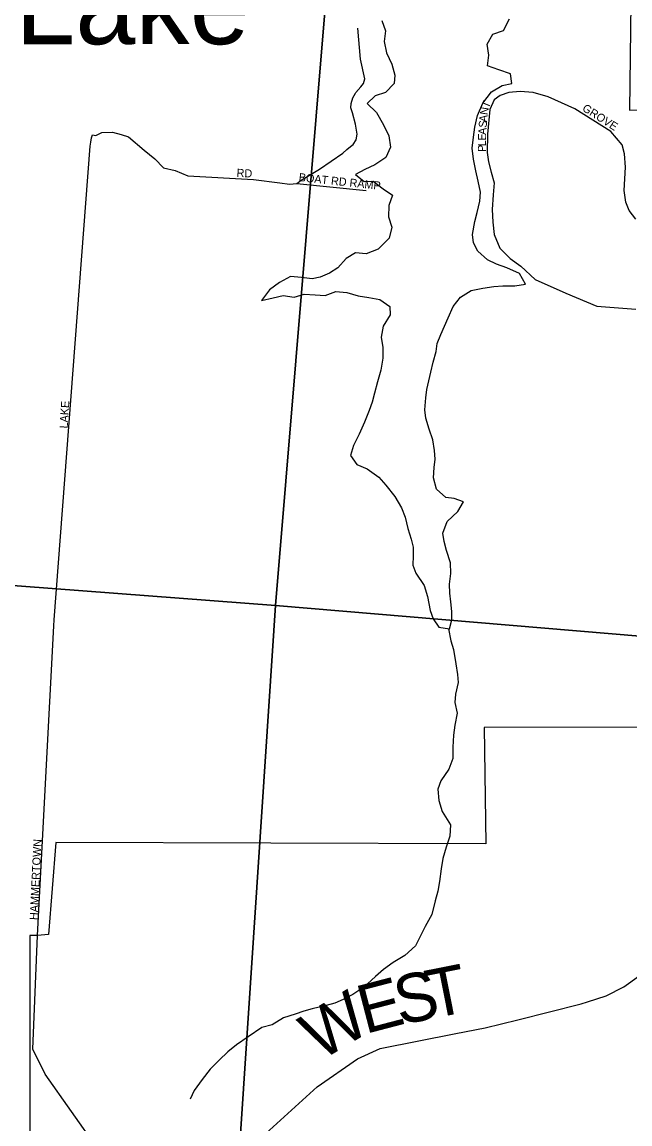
# Model space of a CAD drawing. Extents: x 1715311 to 2083412, y 146837 to 553079.
# Drawn here: x 1914063 to 1917822, y 377110 to 383925 of the extents above; entities that cross this region are included whole.
import ezdxf

# ---------------------------------------------------------------- set-up
doc = ezdxf.new("R2010")
doc.units = 0
for name, color, linetype in [('GM_X_City_Street', 7, 'Continuous'), ('GM_X_City_Street_Text', 7, 'Continuous'), ('GM_X_Corporation', 7, 'Continuous'), ('GM_X_County_Road', 7, 'Continuous'), ('GM_X_County_Road_Text', 7, 'Continuous'), ('GM_X_Major_Lake', 7, 'Continuous'), ('GM_X_Major_Lake_Text', 7, 'Continuous'), ('GM_X_Minor_River', 7, 'Continuous'), ('GM_X_Section', 7, 'Continuous')]:
    doc.layers.add(name, color=color, linetype=linetype)

msp = doc.modelspace()

# ---------------------------------------------------------------- linework, layer by layer
at = {"layer": 'GM_X_City_Street'}
for points in [[(1916125.2, 383485.6), (1916127.7, 383489.6), (1916157.6, 383523.8), (1916173.5, 383546), (1916181.4, 383574.1), (1916154.9, 383696.3), (1916140, 383886.7)], [(1914261.4, 380228.8), (1914483.9, 383158.1), (1914487.8, 383182.1), (1914491.7, 383208.3), (1914497.6, 383228.3), (1914519.7, 383224.4), (1914555.7, 383242.7), (1914621.8, 383245), (1914676, 383229.3), (1914720.1, 383215.5), (1914818.6, 383131.7), (1914883, 383079.9), (1914937.3, 383024.1), (1915009.5, 383006.4), (1915087.8, 382974.7), (1915494.7, 382950.8), (1915657.1, 382931.6), (1915717.2, 382921.9), (1915761.3, 382926.1), (1915789.3, 382946.3), (1915901.2, 383015.1), (1916047.1, 383114.1), (1916071, 383136.3), (1916093, 383154.5), (1916111, 383168.6), (1916128.9, 383196.8), (1916134.8, 383230.9), (1916124.5, 383293), (1916106.1, 383363.1), (1916096, 383395.2), (1916097.9, 383421.2), (1916107.8, 383457.4), (1916124.8, 383485), (1916125.2, 383485.6)], [(1917858.2, 382706.5), (1917815.9, 382760.4), (1917795.7, 382810.5), (1917785.4, 382882.6), (1917794.8, 383027), (1917788.5, 383109.2), (1917774.2, 383165.3), (1917703.7, 383247.2), (1917480.7, 383388.4), (1917316.1, 383461.7), (1917223.8, 383489.3), (1917143.6, 383494.9), (1917073.5, 383488.5), (1917019.5, 383470.2), (1916981.5, 383443.9), (1916955.7, 383383.6), (1916940.3, 383231.1), (1916938.8, 383118.8), (1916947, 383060.7), (1916963.3, 382996.6), (1916981.6, 382930.5), (1916975.9, 382856.3), (1916970.3, 382766), (1916974.6, 382687.8), (1916983, 382611.6), (1917017.4, 382525.6), (1917081.8, 382461.7), (1917146.1, 382415.9), (1917234.6, 382332.2), (1917425.3, 382248.9), (1917616, 382167.7), (1917858.6, 382148.9)], [(1915761.3, 382926.1), (1916190.3, 382882.8)], [(1914159.4, 378276.2), (1914258.5, 380190), (1914261.4, 380228.8)]]:
    msp.add_lwpolyline(points, dxfattribs=at)
at = {"layer": 'GM_X_Corporation'}
msp.add_lwpolyline([(1917838.3, 384877.7), (1917819.6, 383379.9), (1919074.1, 383394), (1919017.9, 379565), (1916920.7, 379562.4), (1916930.1, 378841.5), (1914271.1, 378851.3), (1914227.2, 378280.6), (1914159.4, 378276.2), (1914110.9, 378276.2), (1914110.9, 376960.3)], dxfattribs=at)
at = {"layer": 'GM_X_County_Road'}
for points in [[(1915548.2, 377030.1), (1915887.6, 377339.8), (1916137.4, 377512.3), (1916277.7, 377575.4), (1916744.7, 377669.5), (1916926, 377704.4), (1917128.1, 377753.2), (1917520.4, 377853.6), (1917559.3, 377864.2), (1917675.3, 377903.1), (1917784.7, 377958.5), (1917988.7, 378103.6), (1918230.8, 378321.4), (1918323.8, 378464.5), (1918496.4, 378750.6), (1918658.8, 379016.1), (1918730.9, 379116.6), (1918774.7, 379168.2), (1918986, 379294.5), (1919201.3, 379437.5), (1919749.1, 379817), (1919853.5, 379873.9), (1919928.3, 379916.2)], [(1915065.2, 376368.5), (1914952.2, 376447.4), (1914905.6, 376485.1), (1914789, 376592.8), (1914697.5, 376716.6), (1914530.7, 376955.2), (1914206.3, 377417.8), (1914128.8, 377572.8), (1914159.4, 378276.2)]]:
    msp.add_lwpolyline(points, dxfattribs=at)
at = {"layer": 'GM_X_Major_Lake'}
for points in [[(1916288.4, 383934.1), (1916309.9, 383869.9), (1916301.5, 383805.8), (1916317, 383735.6), (1916348.4, 383665.3), (1916367.9, 383597.1), (1916363.6, 383545), (1916311.1, 383489.4), (1916246.9, 383467.8), (1916196.6, 383422.1), (1916254.2, 383365.6), (1916297.6, 383289.2), (1916331.1, 383220.9), (1916340.6, 383150.7), (1916312.1, 383086.8), (1916243.8, 383041.3), (1916181.5, 383013.7), (1916125.3, 382982), (1916179, 382939.6)], [(1916773.9, 382224.3), (1916840.3, 382263.9), (1916912.4, 382279.3), (1916980.5, 382288.9), (1917036.6, 382294.5), (1917110.6, 382293.9), (1917176.7, 382303.5), (1917139.2, 382369.8), (1917059.4, 382404.4), (1916995.5, 382426.9), (1916941.7, 382455.4), (1916880.1, 382507.9), (1916854.5, 382560.1), (1916848.8, 382610.3), (1916863.5, 382692.3), (1916877.9, 382748.2), (1916894.4, 382818.2), (1916896.8, 382872.2), (1916883.3, 382940.4), (1916867.8, 383004.6), (1916854.3, 383076.8), (1916846.8, 383145), (1916853.3, 383213), (1916861.8, 383275), (1916878.3, 383347), (1916912.9, 383422.9), (1916965.5, 383492.6), (1917031.8, 383532.1), (1917091.9, 383545.7), (1917082.4, 383605.8), (1917010.5, 383630.4), (1916940.7, 383655), (1916949.1, 383721), (1916939.7, 383789.1), (1916974.1, 383851), (1917040.3, 383872.5), (1917076.9, 383944.3)], [(1916179, 382939.6), (1916233, 382941.2), (1916296.7, 382892.7), (1916354.4, 382854.2), (1916329.9, 382790.3), (1916329.4, 382720.2), (1916348.9, 382656), (1916332.4, 382588), (1916263.9, 382520.4), (1916191.6, 382490.9), (1916125.6, 382497.4), (1916067.4, 382461.8), (1916014.9, 382404.1), (1915964.6, 382372.4), (1915906.4, 382346.8), (1915856.3, 382337.2), (1915790.4, 382345.7), (1915722.4, 382352.2), (1915654.1, 382314.6), (1915593.7, 382269), (1915543.2, 382203.3), (1915615.3, 382218.8), (1915677.5, 382234.3), (1915745.4, 382223.8), (1915807.6, 382241.4), (1915875.6, 382238.9), (1915937.6, 382234.4), (1916003.8, 382258), (1916071.8, 382251.5), (1916141.7, 382230.9), (1916207.6, 382222.4), (1916275.6, 382209.9), (1916337.3, 382165.4), (1916338.9, 382113.3), (1916296.4, 382043.5), (1916283.8, 381975.5), (1916293.4, 381911.4), (1916292.9, 381845.3), (1916282.3, 381771.3), (1916259.8, 381699.3), (1916241.2, 381629.4), (1916226.8, 381573.4), (1916208.4, 381521.5), (1916179.9, 381449.6), (1916147.3, 381375.7), (1916112.8, 381305.9), (1916094.3, 381244), (1916133.9, 381187.6), (1916197.7, 381161.1), (1916269.4, 381110.5), (1916313, 381060.1), (1916368.6, 380989.6), (1916408.1, 380921.2), (1916431.6, 380863), (1916449.1, 380792.7), (1916468.6, 380726.5), (1916480.3, 380676.3), (1916481.9, 380624.3), (1916479.5, 380566.2), (1916497.1, 380516), (1916548.5, 380439.5), (1916570, 380371.3), (1916585.4, 380285), (1916605.1, 380234.8), (1916640.7, 380182.5), (1916706.6, 380172), (1916721.1, 380228), (1916719.4, 380280), (1916713.9, 380338.2), (1916708.3, 380392.3), (1916706.7, 380448.4), (1916713.2, 380514.4), (1916711.7, 380580.5), (1916688.2, 380656.8), (1916672.6, 380713), (1916665, 380763.1), (1916691.6, 380837), (1916758.1, 380898.6), (1916792.5, 380958.4), (1916734.6, 380978.9), (1916682.7, 380985.3), (1916625, 381035.8), (1916607.5, 381106), (1916612, 381170), (1916616.4, 381222.1), (1916612.8, 381274.2), (1916603.3, 381340.3), (1916579.8, 381406.6), (1916560.2, 381474.8), (1916552.6, 381527), (1916559.2, 381601), (1916565.6, 381653), (1916578, 381707), (1916590.4, 381759), (1916604.8, 381821), (1916623.3, 381887), (1916629.7, 381937), (1916652.1, 381992.9), (1916696.9, 382096.7), (1916727.5, 382166.5), (1916773.9, 382224.3)]]:
    msp.add_lwpolyline(points, dxfattribs=at)
at = {"layer": 'GM_X_Minor_River'}
msp.add_lwpolyline([(1916699.5, 380173.1), (1916713.6, 380096.9), (1916731.2, 380044.8), (1916744.6, 379956.6), (1916756.2, 379890.4), (1916759.8, 379840.3), (1916743.3, 379768.4), (1916739, 379716.3), (1916752.5, 379650.2), (1916738, 379576.2), (1916729.6, 379514.2), (1916727.1, 379440.1), (1916726.6, 379370), (1916702.2, 379304.1), (1916651.8, 379232.4), (1916633.5, 379180.4), (1916639, 379110.3), (1916660.5, 379042.1), (1916711.9, 378959.7), (1916707.4, 378889.6), (1916684.9, 378821.7), (1916664.5, 378751.7), (1916654.1, 378687.7), (1916643.5, 378609.7), (1916633.2, 378549.7), (1916616.8, 378489.8), (1916596.2, 378405.8), (1916555.7, 378332), (1916495, 378212.2), (1916430.6, 378152.6), (1916358.4, 378109), (1916298.2, 378065.3), (1916247.9, 378021.6), (1916175.6, 377956), (1916107.3, 377910.4), (1916049.2, 377878.8), (1915997.1, 377857.1), (1915943, 377841.4), (1915857, 377821.9), (1915804.9, 377806.3), (1915750.9, 377788.6), (1915678.8, 377767), (1915608.6, 377723.4), (1915546.5, 377705.8), (1915460.2, 377648.3), (1915388, 377598.8), (1915335.7, 377555), (1915281.4, 377503.3), (1915225.1, 377447.6), (1915176.7, 377383.9), (1915126.3, 377316.1), (1915102, 377262.2)], dxfattribs=at)
at = {"layer": 'GM_X_Section'}
for points in [[(1916071.7, 385628.4), (1915630.8, 380316.9), (1910889, 380676.6), (1910948.6, 381448.6), (1911340.4, 386192.2)], [(1921387.4, 385205.6), (1920992.4, 379865.9), (1915630.8, 380316.9), (1916071.7, 385628.4), (1920053.6, 385370.3)], [(1910889, 380676.6), (1915630.8, 380316.9), (1915275.7, 374963.1), (1910518, 375342.9)], [(1915630.8, 380316.9), (1920992.4, 379865.9), (1920577.5, 374582.2), (1915275.7, 374963.1)]]:
    msp.add_lwpolyline(points, close=True, dxfattribs=at)

# ---------------------------------------------------------------- texts
at = {"layer": 'GM_X_City_Street_Text'}
for s, rotation, p in [('T', 67.18887, (1916947.8, 383388.2)), ('N', 81.15578, (1916941.9, 383347.8)), ('GROVE', 327.61858, (1917522.5, 383380.1)), ('S', 84.91192, (1916934.9, 383269.7)), ('A', 84.83524, (1916938.1, 383304.8)), ('A', 86.30368, (1916932.1, 383226.2)), ('L', 89.93222, (1916931.7, 383156.6)), ('E', 89.34428, (1916931.7, 383191.7)), ('P', 89.91802, (1916931.7, 383121.4)), ('RD', 356.97755, (1915388.4, 382968)), ('BOAT RD RAMP', 353.9033, (1915771.7, 382941.6)), ('LAKE', 86.34521, (1914344.5, 381410.4)), ('HAMMERTOWN', 87.24692, (1914159.7, 378369.9))]:
    msp.add_text(s, height=50, rotation=rotation, dxfattribs=at).set_placement(p)
at = {"layer": 'GM_X_County_Road_Text'}
for s, rotation, p in [('T', 11.21391, (1916594.5, 377760)), ('E', 14.66198, (1916183.4, 377665)), ('S', 11.18414, (1916395.8, 377720.7)), ('W', 30.84134, (1915905.5, 377495.4))]:
    msp.add_text(s, height=300, rotation=rotation, dxfattribs=at).set_placement(p)
at = {"layer": 'GM_X_Major_Lake_Text'}
msp.add_text('Lake', height=500, rotation=0.00389, dxfattribs=at).set_placement((1914020.5, 383788.3))

doc.saveas('drawing.dxf')
